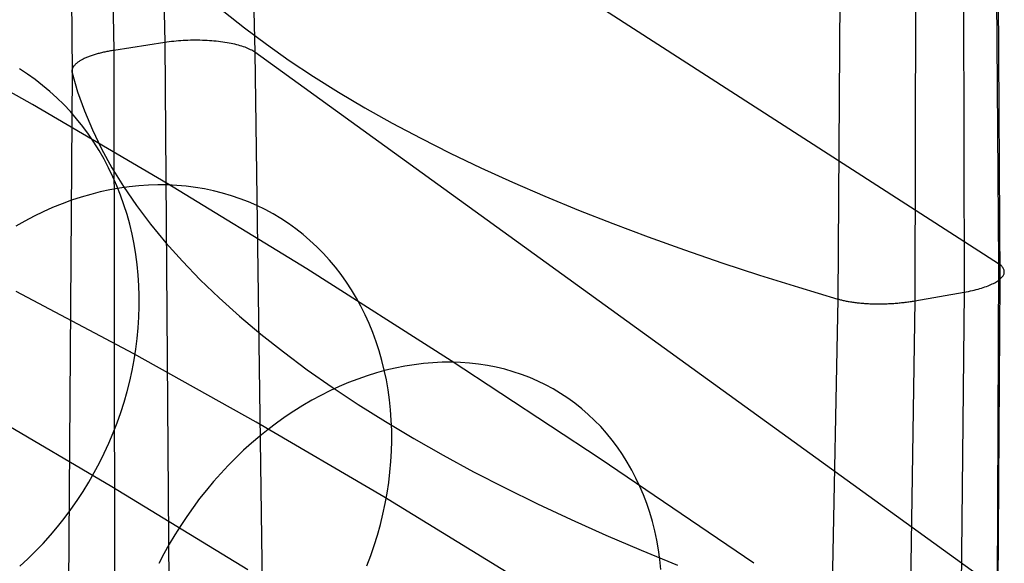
# Model space of a CAD drawing. Header units: millimetres. Extents: x 119 to 175.9, y -203.1 to -153.8.
# Tile 266 of 377: x 172.8 to 175.9, y -184.1 to -182.4. Entities that reach past the tile are written whole.
import ezdxf

# ---------------------------------------------------------------- set-up
doc = ezdxf.new("R2010")
doc.units = ezdxf.units.MM
doc.header["$MEASUREMENT"] = 0
doc.layers.add('Layer 01', color=5, linetype='Continuous', true_color=0x0000ff)
doc.layers.add('Livello 03', color=5, linetype='Continuous', true_color=0x0000ff)

msp = doc.modelspace()

# ---------------------------------------------------------------- linework, layer by layer
at = {"layer": 'Layer 01'}
for p, q in [((172.8877, -182.6441, 45.9857), (172.4853, -182.4194, 45.2296)), ((172.8715, -182.5494, 45.0053), (172.8469, -182.5333, 45.0226)), ((172.8955, -182.5666, 44.9881), (172.8715, -182.5494, 45.0053)), ((172.9189, -182.5846, 44.971), (172.8955, -182.5666, 44.9881)), ((172.9415, -182.6037, 44.9539), (172.9189, -182.5846, 44.971)), ((172.9634, -182.6236, 44.937), (172.9415, -182.6037, 44.9539)), ((172.9846, -182.6445, 44.9202), (172.9634, -182.6236, 44.937)), ((173.306, -182.8894, 46.7266), (172.8877, -182.6441, 45.9857)), ((173.005, -182.6662, 44.9035), (172.9846, -182.6445, 44.9202)), ((173.0246, -182.6888, 44.887), (173.005, -182.6662, 44.9035)), ((173.0433, -182.7123, 44.8708), (173.0246, -182.6888, 44.887)), ((173.0612, -182.7365, 44.8547), (173.0433, -182.7123, 44.8708)), ((173.0783, -182.7615, 44.8389), (173.0612, -182.7365, 44.8547)), ((173.0944, -182.7872, 44.8233), (173.0783, -182.7615, 44.8389)), ((173.1097, -182.8137, 44.808), (173.0944, -182.7872, 44.8233)), ((173.124, -182.8408, 44.7929), (173.1097, -182.8137, 44.808)), ((173.1373, -182.8686, 44.7782), (173.124, -182.8408, 44.7929)), ((173.1497, -182.8969, 44.7638), (173.1373, -182.8686, 44.7782)), ((173.1579, -182.9038, 46.8276), (173.128, -182.9092, 46.8431)), ((173.1611, -182.9259, 44.7498), (173.1497, -182.8969, 44.7638)), ((173.1878, -182.8996, 46.8117), (173.1579, -182.9038, 46.8276)), ((173.2177, -182.8964, 46.7954), (173.1878, -182.8996, 46.8117)), ((173.2474, -182.8945, 46.7788), (173.2177, -182.8964, 46.7954)), ((173.2771, -182.8936, 46.7618), (173.2474, -182.8945, 46.7788)), ((173.3065, -182.8939, 46.7446), (173.2771, -182.8936, 46.7618)), ((173.7397, -183.1549, 47.4515), (173.306, -182.8894, 46.7266)), ((173.3358, -182.8953, 46.727), (173.3065, -182.8939, 46.7446)), ((173.3648, -182.8979, 46.7093), (173.3358, -182.8953, 46.727)), ((173.3936, -182.9015, 46.6912), (173.3648, -182.8979, 46.7093)), ((173.4221, -182.9063, 46.673), (173.3936, -182.9015, 46.6912)), ((173.4502, -182.9123, 46.6546), (173.4221, -182.9063, 46.673)), ((173.0385, -182.9319, 46.8873), (173.0088, -182.9417, 46.9011)), ((173.0682, -182.9233, 46.873), (173.0385, -182.9319, 46.8873)), ((173.0981, -182.9157, 46.8583), (173.0682, -182.9233, 46.873)), ((173.128, -182.9092, 46.8431), (173.0981, -182.9157, 46.8583)), ((173.1716, -182.9554, 44.7361), (173.1611, -182.9259, 44.7498)), ((173.4779, -182.9193, 46.636), (173.4502, -182.9123, 46.6546)), ((173.5053, -182.9274, 46.6172), (173.4779, -182.9193, 46.636)), ((173.5322, -182.9367, 46.5983), (173.5053, -182.9274, 46.6172)), ((173.5586, -182.947, 46.5793), (173.5322, -182.9367, 46.5983)), ((172.95, -182.9645, 46.9274), (172.921, -182.9775, 46.9398)), ((172.9793, -182.9526, 46.9145), (172.95, -182.9645, 46.9274)), ((173.0088, -182.9417, 46.9011), (172.9793, -182.9526, 46.9145)), ((173.181, -182.9854, 44.7228), (173.1716, -182.9554, 44.7361)), ((173.5846, -182.9584, 46.5603), (173.5586, -182.947, 46.5793)), ((173.61, -182.9708, 46.5411), (173.5846, -182.9584, 46.5603)), ((172.8922, -182.9915, 46.9516), (172.8637, -183.0065, 46.963)), ((172.921, -182.9775, 46.9398), (172.8922, -182.9915, 46.9516)), ((173.1894, -183.0159, 44.7099), (173.181, -182.9854, 44.7228)), ((173.6348, -182.9843, 46.522), (173.61, -182.9708, 46.5411)), ((173.6591, -182.9988, 46.5028), (173.6348, -182.9843, 46.522)), ((173.6827, -183.0143, 46.4836), (173.6591, -182.9988, 46.5028)), ((172.8637, -183.0065, 46.963), (172.8355, -183.0225, 46.9737)), ((173.1968, -183.0468, 44.6974), (173.1894, -183.0159, 44.7099)), ((173.7056, -183.0308, 46.4645), (173.6827, -183.0143, 46.4836)), ((173.2031, -183.0781, 44.6853), (173.1968, -183.0468, 44.6974)), ((173.7279, -183.0483, 46.4454), (173.7056, -183.0308, 46.4645)), ((173.7495, -183.0667, 46.4265), (173.7279, -183.0483, 46.4454)), ((173.2084, -183.1097, 44.6737), (173.2031, -183.0781, 44.6853)), ((173.7704, -183.0861, 46.4076), (173.7495, -183.0667, 46.4265)), ((173.7905, -183.1063, 46.3888), (173.7704, -183.0861, 46.4076)), ((173.2127, -183.1417, 44.6625), (173.2084, -183.1097, 44.6737)), ((173.8098, -183.1275, 46.3702), (173.7905, -183.1063, 46.3888)), ((173.2159, -183.1739, 44.6517), (173.2127, -183.1417, 44.6625)), ((173.8283, -183.1494, 46.3517), (173.8098, -183.1275, 46.3702)), ((173.8459, -183.1723, 46.3335), (173.8283, -183.1494, 46.3517)), ((173.2181, -183.2064, 44.6415), (173.2159, -183.1739, 44.6517)), ((174.1884, -183.4403, 48.1595), (173.7397, -183.1549, 47.4515)), ((173.8628, -183.1959, 46.3155), (173.8459, -183.1723, 46.3335)), ((173.2192, -183.2391, 44.6317), (173.2181, -183.2064, 44.6415)), ((173.8787, -183.2202, 46.2977), (173.8628, -183.1959, 46.3155)), ((173.2019, -183.4185, 44.5789), (172.8365, -183.2254, 43.8496)), ((173.2192, -183.272, 44.6225), (173.2192, -183.2391, 44.6317)), ((173.8938, -183.2454, 46.2801), (173.8787, -183.2202, 46.2977)), ((173.2182, -183.305, 44.6137), (173.2192, -183.272, 44.6225)), ((173.908, -183.2712, 46.2629), (173.8938, -183.2454, 46.2801)), ((173.9212, -183.2977, 46.2459), (173.908, -183.2712, 46.2629)), ((173.2161, -183.3381, 44.6055), (173.2182, -183.305, 44.6137)), ((173.9335, -183.3249, 46.2293), (173.9212, -183.2977, 46.2459)), ((173.9449, -183.3526, 46.213), (173.9335, -183.3249, 46.2293)), ((173.2129, -183.3712, 44.5978), (173.2161, -183.3381, 44.6055)), ((173.9552, -183.381, 46.197), (173.9449, -183.3526, 46.213)), ((173.2087, -183.4043, 44.5907), (173.2129, -183.3712, 44.5978)), ((173.9646, -183.4099, 46.1815), (173.9552, -183.381, 46.197)), ((173.5828, -183.6313, 45.2947), (173.2019, -183.4185, 44.5789)), ((173.2035, -183.4374, 44.5841), (173.2087, -183.4043, 44.5907)), ((173.973, -183.4393, 46.1663), (173.9646, -183.4099, 46.1815)), ((173.1972, -183.4704, 44.5781), (173.2035, -183.4374, 44.5841)), ((173.9804, -183.4692, 46.1516), (173.973, -183.4393, 46.1663)), ((174.0439, -183.4573, 48.2648), (174.0146, -183.4631, 48.2814)), ((174.0731, -183.4526, 48.2477), (174.0439, -183.4573, 48.2648)), ((174.1022, -183.449, 48.2302), (174.0731, -183.4526, 48.2477)), ((174.1312, -183.4466, 48.2123), (174.1022, -183.449, 48.2302)), ((174.16, -183.4452, 48.1941), (174.1312, -183.4466, 48.2123)), ((174.1886, -183.445, 48.1755), (174.16, -183.4452, 48.1941)), ((174.6515, -183.7454, 48.8498), (174.1884, -183.4403, 48.1595)), ((174.2171, -183.4459, 48.1566), (174.1886, -183.445, 48.1755)), ((174.2452, -183.4479, 48.1374), (174.2171, -183.4459, 48.1566)), ((174.2731, -183.451, 48.1179), (174.2452, -183.4479, 48.1374)), ((174.3006, -183.4552, 48.0981), (174.2731, -183.451, 48.1179)), ((174.3278, -183.4605, 48.0781), (174.3006, -183.4552, 48.0981)), ((173.1899, -183.5033, 44.5726), (173.1972, -183.4704, 44.5781)), ((173.9269, -183.487, 48.3285), (173.8978, -183.4971, 48.3432)), ((173.9561, -183.478, 48.3133), (173.9269, -183.487, 48.3285)), ((173.9854, -183.47, 48.2976), (173.9561, -183.478, 48.3133)), ((173.9868, -183.4995, 46.1372), (173.9804, -183.4692, 46.1516)), ((174.0146, -183.4631, 48.2814), (173.9854, -183.47, 48.2976)), ((174.3545, -183.4669, 48.0579), (174.3278, -183.4605, 48.0781)), ((174.3809, -183.4745, 48.0376), (174.3545, -183.4669, 48.0579)), ((174.4068, -183.4831, 48.017), (174.3809, -183.4745, 48.0376)), ((174.4322, -183.4927, 47.9964), (174.4068, -183.4831, 48.017)), ((173.1815, -183.5361, 44.5677), (173.1899, -183.5033, 44.5726)), ((173.8689, -183.5083, 48.3574), (173.84, -183.5205, 48.3711)), ((173.8978, -183.4971, 48.3432), (173.8689, -183.5083, 48.3574)), ((173.9922, -183.5303, 46.1234), (173.9868, -183.4995, 46.1372)), ((174.4571, -183.5035, 47.9756), (174.4322, -183.4927, 47.9964)), ((174.4814, -183.5152, 47.9547), (174.4571, -183.5035, 47.9756)), ((174.5052, -183.528, 47.9338), (174.4814, -183.5152, 47.9547)), ((173.1721, -183.5686, 44.5634), (173.1815, -183.5361, 44.5677)), ((173.783, -183.548, 48.3967), (173.7549, -183.5632, 48.4086)), ((173.8114, -183.5338, 48.3842), (173.783, -183.548, 48.3967)), ((173.84, -183.5205, 48.3711), (173.8114, -183.5338, 48.3842)), ((173.9966, -183.5614, 46.11), (173.9922, -183.5303, 46.1234)), ((174.5283, -183.5419, 47.9129), (174.5052, -183.528, 47.9338)), ((174.5508, -183.5567, 47.8919), (174.5283, -183.5419, 47.9129)), ((173.1618, -183.6009, 44.5597), (173.1721, -183.5686, 44.5634)), ((173.727, -183.5795, 48.4199), (173.6995, -183.5966, 48.4306)), ((173.7549, -183.5632, 48.4086), (173.727, -183.5795, 48.4199)), ((173.9999, -183.5928, 46.0971), (173.9966, -183.5614, 46.11)), ((174.5727, -183.5725, 47.8709), (174.5508, -183.5567, 47.8919)), ((174.5938, -183.5893, 47.85), (174.5727, -183.5725, 47.8709)), ((172.7263, -183.5917, 45.7767), (173.1339, -183.8307, 46.4987)), ((173.1504, -183.633, 44.5565), (173.1618, -183.6009, 44.5597)), ((173.6995, -183.5966, 48.4306), (173.6724, -183.6147, 48.4407)), ((174.0022, -183.6246, 46.0847), (173.9999, -183.5928, 46.0971)), ((174.6143, -183.607, 47.8292), (174.5938, -183.5893, 47.85)), ((174.634, -183.6256, 47.8085), (174.6143, -183.607, 47.8292)), ((173.1381, -183.6647, 44.554), (173.1504, -183.633, 44.5565)), ((173.9788, -183.8634, 45.9961), (173.5828, -183.6313, 45.2947)), ((173.6456, -183.6338, 48.4501), (173.6193, -183.6537, 48.4588)), ((173.6724, -183.6147, 48.4407), (173.6456, -183.6338, 48.4501)), ((174.0034, -183.6565, 46.0728), (174.0022, -183.6246, 46.0847)), ((174.6529, -183.6451, 47.7878), (174.634, -183.6256, 47.8085)), ((173.1248, -183.6961, 44.552), (173.1381, -183.6647, 44.554)), ((173.6193, -183.6537, 48.4588), (173.5935, -183.6744, 48.4669)), ((174.0036, -183.6887, 46.0614), (174.0034, -183.6565, 46.0728)), ((174.6711, -183.6656, 47.7674), (174.6529, -183.6451, 47.7878)), ((174.6884, -183.6868, 47.747), (174.6711, -183.6656, 47.7674)), ((173.1105, -183.7271, 44.5507), (173.1248, -183.6961, 44.552)), ((173.5681, -183.6961, 48.4743), (173.5432, -183.7185, 48.4811)), ((173.5935, -183.6744, 48.4669), (173.5681, -183.6961, 48.4743)), ((174.0028, -183.7211, 46.0506), (174.0036, -183.6887, 46.0614)), ((174.7049, -183.7089, 47.7269), (174.6884, -183.6868, 47.747)), ((173.0953, -183.7577, 44.5499), (173.1105, -183.7271, 44.5507)), ((173.5432, -183.7185, 48.4811), (173.5189, -183.7417, 48.4871)), ((174.0009, -183.7536, 46.0403), (174.0028, -183.7211, 46.0506)), ((174.7206, -183.7318, 47.707), (174.7049, -183.7089, 47.7269)), ((174.7354, -183.7555, 47.6873), (174.7206, -183.7318, 47.707)), ((173.0792, -183.7878, 44.5498), (173.0953, -183.7577, 44.5499)), ((173.5189, -183.7417, 48.4871), (173.4952, -183.7657, 48.4924)), ((173.998, -183.7862, 46.0306), (174.0009, -183.7536, 46.0403)), ((175.1285, -184.0697, 49.5217), (174.6515, -183.7454, 48.8498)), ((174.7493, -183.7799, 47.6679), (174.7354, -183.7555, 47.6873)), ((173.0622, -183.8174, 44.5502), (173.0792, -183.7878, 44.5498)), ((173.4721, -183.7904, 48.4971), (173.4497, -183.8158, 48.501)), ((173.4952, -183.7657, 48.4924), (173.4721, -183.7904, 48.4971)), ((173.9941, -183.8189, 46.0215), (173.998, -183.7862, 46.0306)), ((174.7624, -183.805, 47.6488), (174.7493, -183.7799, 47.6679)), ((173.0444, -183.8465, 44.5513), (173.0622, -183.8174, 44.5502)), ((173.4497, -183.8158, 48.501), (173.4278, -183.8419, 48.5042)), ((173.9892, -183.8516, 46.013), (173.9941, -183.8189, 46.0215)), ((174.7745, -183.8308, 47.63), (174.7624, -183.805, 47.6488)), ((173.0257, -183.875, 44.5529), (173.0444, -183.8465, 44.5513)), ((173.1339, -183.8307, 46.4987), (173.5565, -184.0894, 47.205)), ((173.4278, -183.8419, 48.5042), (173.4067, -183.8686, 48.5067)), ((173.9832, -183.8843, 46.0051), (173.9892, -183.8516, 46.013)), ((174.7856, -183.8572, 47.6115), (174.7745, -183.8308, 47.63)), ((173.0061, -183.9029, 44.5552), (173.0257, -183.875, 44.5529)), ((173.4067, -183.8686, 48.5067), (173.3863, -183.8959, 48.5084)), ((173.9762, -183.9169, 45.9978), (173.9832, -183.8843, 46.0051)), ((174.3894, -184.1148, 46.6823), (173.9788, -183.8634, 45.9961)), ((174.7959, -183.8843, 47.5934), (174.7856, -183.8572, 47.6115)), ((174.8051, -183.912, 47.5757), (174.7959, -183.8843, 47.5934)), ((172.9858, -183.9302, 44.558), (173.0061, -183.9029, 44.5552)), ((173.3863, -183.8959, 48.5084), (173.3667, -183.9238, 48.5095)), ((173.9682, -183.9494, 45.9911), (173.9762, -183.9169, 45.9978)), ((174.8134, -183.9402, 47.5583), (174.8051, -183.912, 47.5757)), ((172.9647, -183.9568, 44.5614), (172.9858, -183.9302, 44.558)), ((173.3667, -183.9238, 48.5095), (173.3478, -183.9523, 48.5098)), ((174.8207, -183.9689, 47.5414), (174.8134, -183.9402, 47.5583)), ((172.9428, -183.9827, 44.5655), (172.9647, -183.9568, 44.5614)), ((173.3478, -183.9523, 48.5098), (173.3297, -183.9812, 48.5094)), ((173.9592, -183.9818, 45.985), (173.9682, -183.9494, 45.9911)), ((174.8271, -183.9981, 47.5249), (174.8207, -183.9689, 47.5414)), ((172.8969, -184.0323, 44.5752), (172.9202, -184.0079, 44.5701)), ((172.9202, -184.0079, 44.5701), (172.9428, -183.9827, 44.5655)), ((173.3297, -183.9812, 48.5094), (173.3124, -184.0106, 48.5082)), ((173.9492, -184.014, 45.9796), (173.9592, -183.9818, 45.985)), ((174.8324, -184.0278, 47.5089), (174.8271, -183.9981, 47.5249)), ((172.8729, -184.0559, 44.581), (172.8969, -184.0323, 44.5752)), ((173.3124, -184.0106, 48.5082), (173.2959, -184.0405, 48.5063)), ((173.9382, -184.0459, 45.9748), (173.9492, -184.014, 45.9796)), ((174.8367, -184.0579, 47.4933), (174.8324, -184.0278, 47.5089)), ((172.8483, -184.0787, 44.5873), (172.8729, -184.0559, 44.581)), ((173.2959, -184.0405, 48.5063), (173.2803, -184.0707, 48.5037)), ((173.9263, -184.0777, 45.9706), (173.9382, -184.0459, 45.9748)), ((174.8401, -184.0884, 47.4783), (174.8367, -184.0579, 47.4933))]:
    msp.add_line(p, q, dxfattribs=at)
at = {"layer": 'Livello 03'}
for p, q in [((173.2805, -181.6151, 49.0391), (173.2983, -182.4516, 48.6387)), ((173.1267, -181.642, 49.1019), (173.1401, -182.476, 48.7013)), ((173.556, -181.6361, 49.1442), (173.5784, -182.4819, 48.7477)), ((175.8888, -183.1389, 54.1908), (173.556, -181.6361, 49.1442)), ((173.0032, -181.7113, 49.3016), (173.0106, -182.5462, 48.9036)), ((175.881, -182.1353, 54.5044), (175.8888, -183.1389, 54.1908)), ((175.887, -182.1805, 54.6548), (175.8927, -183.1874, 54.3435)), ((175.7802, -182.2208, 54.763), (175.7822, -183.2272, 54.4525)), ((175.396, -182.2517, 54.7769), (175.3897, -183.2486, 54.464)), ((175.6306, -182.2503, 54.8258), (175.6286, -183.2541, 54.5152)), ((173.4823, -182.355, 51.3891), (173.5463, -182.4062, 51.559)), ((173.5463, -182.4062, 51.559), (173.614, -182.457, 51.7278)), ((173.3265, -182.448, 48.6297), (173.3193, -182.4488, 48.6316)), ((173.3337, -182.4473, 48.628), (173.3265, -182.448, 48.6297)), ((173.341, -182.4467, 48.6266), (173.3337, -182.4473, 48.628)), ((173.3483, -182.4461, 48.6254), (173.341, -182.4467, 48.6266)), ((173.3557, -182.4457, 48.6245), (173.3483, -182.4461, 48.6254)), ((173.3631, -182.4453, 48.6238), (173.3557, -182.4457, 48.6245)), ((173.3705, -182.4449, 48.6233), (173.3631, -182.4453, 48.6238)), ((173.378, -182.4447, 48.6231), (173.3705, -182.4449, 48.6233)), ((173.3854, -182.4446, 48.6232), (173.378, -182.4447, 48.6231)), ((173.3929, -182.4445, 48.6235), (173.3854, -182.4446, 48.6232)), ((173.4003, -182.4445, 48.624), (173.3929, -182.4445, 48.6235)), ((173.4077, -182.4446, 48.6248), (173.4003, -182.4445, 48.624)), ((173.4151, -182.4448, 48.6258), (173.4077, -182.4446, 48.6248)), ((173.4225, -182.4451, 48.6271), (173.4151, -182.4448, 48.6258)), ((173.4297, -182.4454, 48.6286), (173.4225, -182.4451, 48.6271)), ((173.437, -182.4458, 48.6304), (173.4297, -182.4454, 48.6286)), ((173.4441, -182.4464, 48.6324), (173.437, -182.4458, 48.6304)), ((173.4512, -182.4469, 48.6346), (173.4441, -182.4464, 48.6324)), ((173.4582, -182.4476, 48.637), (173.4512, -182.4469, 48.6346)), ((173.4651, -182.4484, 48.6397), (173.4582, -182.4476, 48.637)), ((173.472, -182.4492, 48.6426), (173.4651, -182.4484, 48.6397)), ((173.1222, -182.479, 48.7094), (173.1187, -182.4797, 48.7112)), ((173.1258, -182.4784, 48.7076), (173.1222, -182.479, 48.7094)), ((173.1293, -182.4777, 48.7059), (173.1258, -182.4784, 48.7076)), ((173.1329, -182.4771, 48.7043), (173.1293, -182.4777, 48.7059)), ((173.1365, -182.4765, 48.7028), (173.1329, -182.4771, 48.7043)), ((173.1401, -182.476, 48.7013), (173.1365, -182.4765, 48.7028)), ((173.2983, -182.4516, 48.6387), (173.1401, -182.476, 48.7013)), ((173.1401, -182.476, 48.7013), (173.1421, -184.153, 47.9217)), ((173.3052, -182.4506, 48.6361), (173.2983, -182.4516, 48.6387)), ((173.2983, -182.4516, 48.6387), (173.3109, -184.1345, 47.8589)), ((173.3122, -182.4497, 48.6337), (173.3052, -182.4506, 48.6361)), ((173.3193, -182.4488, 48.6316), (173.3122, -182.4497, 48.6337)), ((173.4787, -182.4501, 48.6458), (173.472, -182.4492, 48.6426)), ((173.4852, -182.4511, 48.6491), (173.4787, -182.4501, 48.6458)), ((173.4917, -182.4521, 48.6527), (173.4852, -182.4511, 48.6491)), ((173.498, -182.4532, 48.6565), (173.4917, -182.4521, 48.6527)), ((173.5042, -182.4544, 48.6605), (173.498, -182.4532, 48.6565)), ((173.5102, -182.4557, 48.6647), (173.5042, -182.4544, 48.6605)), ((173.5161, -182.457, 48.6691), (173.5102, -182.4557, 48.6647)), ((173.5218, -182.4584, 48.6736), (173.5161, -182.457, 48.6691)), ((173.5274, -182.4599, 48.6784), (173.5218, -182.4584, 48.6736)), ((173.5327, -182.4614, 48.6834), (173.5274, -182.4599, 48.6784)), ((173.5379, -182.463, 48.6885), (173.5327, -182.4614, 48.6834)), ((173.5429, -182.4647, 48.6937), (173.5379, -182.463, 48.6885)), ((173.5477, -182.4664, 48.6992), (173.5429, -182.4647, 48.6937)), ((173.5523, -182.4681, 48.7048), (173.5477, -182.4664, 48.6992)), ((173.5567, -182.47, 48.7105), (173.5523, -182.4681, 48.7048)), ((173.5609, -182.4718, 48.7164), (173.5567, -182.47, 48.7105)), ((173.5648, -182.4738, 48.7224), (173.5609, -182.4718, 48.7164)), ((173.5685, -182.4757, 48.7286), (173.5648, -182.4738, 48.7224)), ((173.5721, -182.4777, 48.7348), (173.5685, -182.4757, 48.7286)), ((173.5753, -182.4798, 48.7412), (173.5721, -182.4777, 48.7348)), ((173.614, -182.457, 51.7278), (173.6852, -182.5072, 51.8954)), ((173.0344, -182.5089, 48.793), (173.0324, -182.5101, 48.7967)), ((173.0364, -182.5076, 48.7895), (173.0344, -182.5089, 48.793)), ((173.0385, -182.5064, 48.7859), (173.0364, -182.5076, 48.7895)), ((173.0407, -182.5052, 48.7824), (173.0385, -182.5064, 48.7859)), ((173.043, -182.504, 48.7789), (173.0407, -182.5052, 48.7824)), ((173.0453, -182.5028, 48.7755), (173.043, -182.504, 48.7789)), ((173.0478, -182.5016, 48.7721), (173.0453, -182.5028, 48.7755)), ((173.0503, -182.5004, 48.7688), (173.0478, -182.5016, 48.7721)), ((173.0528, -182.4993, 48.7655), (173.0503, -182.5004, 48.7688)), ((173.0554, -182.4981, 48.7623), (173.0528, -182.4993, 48.7655)), ((173.0581, -182.497, 48.7591), (173.0554, -182.4981, 48.7623)), ((173.0609, -182.4959, 48.756), (173.0581, -182.497, 48.7591)), ((173.0637, -182.4949, 48.753), (173.0609, -182.4959, 48.756)), ((173.0665, -182.4938, 48.75), (173.0637, -182.4949, 48.753)), ((173.0695, -182.4928, 48.747), (173.0665, -182.4938, 48.75)), ((173.0725, -182.4917, 48.7442), (173.0695, -182.4928, 48.747)), ((173.0755, -182.4907, 48.7414), (173.0725, -182.4917, 48.7442)), ((173.0786, -182.4898, 48.7386), (173.0755, -182.4907, 48.7414)), ((173.0817, -182.4888, 48.736), (173.0786, -182.4898, 48.7386)), ((173.0849, -182.4879, 48.7334), (173.0817, -182.4888, 48.736)), ((173.0881, -182.4869, 48.7308), (173.0849, -182.4879, 48.7334)), ((173.0914, -182.486, 48.7284), (173.0881, -182.4869, 48.7308)), ((173.0947, -182.4852, 48.726), (173.0914, -182.486, 48.7284)), ((173.098, -182.4843, 48.7236), (173.0947, -182.4852, 48.726)), ((173.1014, -182.4835, 48.7214), (173.098, -182.4843, 48.7236)), ((173.1048, -182.4827, 48.7192), (173.1014, -182.4835, 48.7214)), ((173.1082, -182.4819, 48.7171), (173.1048, -182.4827, 48.7192)), ((173.1117, -182.4812, 48.7151), (173.1082, -182.4819, 48.7171)), ((173.1152, -182.4804, 48.7131), (173.1117, -182.4812, 48.7151)), ((173.1187, -182.4797, 48.7112), (173.1152, -182.4804, 48.7131)), ((173.5784, -182.4819, 48.7477), (173.5753, -182.4798, 48.7412)), ((173.5784, -182.4819, 48.7477), (173.6019, -184.1843, 47.9776)), ((175.8845, -184.1486, 53.8986), (173.5784, -182.4819, 48.7477)), ((173.6852, -182.5072, 51.8954), (173.76, -182.5568, 52.0617)), ((173.01, -182.5387, 48.881), (173.0099, -182.54, 48.8848)), ((173.0099, -182.54, 48.8848), (173.0099, -182.5412, 48.8886)), ((173.0101, -182.5374, 48.8771), (173.01, -182.5387, 48.881)), ((173.0104, -182.5361, 48.8733), (173.0101, -182.5374, 48.8771)), ((173.0107, -182.5348, 48.8694), (173.0104, -182.5361, 48.8733)), ((173.0111, -182.5335, 48.8656), (173.0107, -182.5348, 48.8694)), ((173.0116, -182.5322, 48.8617), (173.0111, -182.5335, 48.8656)), ((173.0121, -182.5309, 48.8578), (173.0116, -182.5322, 48.8617)), ((173.0128, -182.5296, 48.8539), (173.0121, -182.5309, 48.8578)), ((173.0135, -182.5283, 48.85), (173.0128, -182.5296, 48.8539)), ((173.0143, -182.527, 48.8461), (173.0135, -182.5283, 48.85)), ((173.0152, -182.5257, 48.8422), (173.0143, -182.527, 48.8461)), ((173.0162, -182.5243, 48.8383), (173.0152, -182.5257, 48.8422)), ((173.0172, -182.523, 48.8345), (173.0162, -182.5243, 48.8383)), ((173.0184, -182.5217, 48.8306), (173.0172, -182.523, 48.8345)), ((173.0196, -182.5204, 48.8267), (173.0184, -182.5217, 48.8306)), ((173.0209, -182.5191, 48.8229), (173.0196, -182.5204, 48.8267)), ((173.0223, -182.5178, 48.8191), (173.0209, -182.5191, 48.8229)), ((173.0238, -182.5165, 48.8153), (173.0223, -182.5178, 48.8191)), ((173.0253, -182.5152, 48.8115), (173.0238, -182.5165, 48.8153)), ((173.027, -182.5139, 48.8078), (173.0253, -182.5152, 48.8115)), ((173.0287, -182.5126, 48.804), (173.027, -182.5139, 48.8078)), ((173.0305, -182.5114, 48.8003), (173.0287, -182.5126, 48.804)), ((173.0324, -182.5101, 48.7967), (173.0305, -182.5114, 48.8003)), ((173.0106, -182.5462, 48.9036), (172.9984, -184.2248, 48.1306)), ((173.0099, -182.5412, 48.8886), (173.0099, -182.5425, 48.8924)), ((173.0099, -182.5425, 48.8924), (173.0101, -182.5438, 48.8962)), ((173.0101, -182.5438, 48.8962), (173.0103, -182.545, 48.8999)), ((173.0103, -182.545, 48.8999), (173.0106, -182.5462, 48.9036)), ((173.0106, -182.5462, 48.9036), (173.0277, -182.6052, 49.0817)), ((173.76, -182.5568, 52.0617), (173.8383, -182.6058, 52.2266)), ((173.0277, -182.6052, 49.0817), (173.0486, -182.6642, 49.26)), ((173.8383, -182.6058, 52.2266), (173.92, -182.6541, 52.3899)), ((173.92, -182.6541, 52.3899), (174.0051, -182.7018, 52.5515)), ((173.0486, -182.6642, 49.26), (173.0733, -182.7231, 49.4384)), ((173.0733, -182.7231, 49.4384), (173.1018, -182.782, 49.6168)), ((174.0051, -182.7018, 52.5515), (174.0936, -182.7488, 52.7115)), ((174.0936, -182.7488, 52.7115), (174.1853, -182.795, 52.8696)), ((173.1018, -182.782, 49.6168), (173.1341, -182.8407, 49.7951)), ((174.1853, -182.795, 52.8696), (174.2803, -182.8405, 53.0258)), ((173.1341, -182.8407, 49.7951), (173.1703, -182.8993, 49.9732)), ((174.2803, -182.8405, 53.0258), (174.3784, -182.8852, 53.1799)), ((173.1703, -182.8993, 49.9732), (173.2103, -182.9577, 50.1509)), ((174.3784, -182.8852, 53.1799), (174.4796, -182.9291, 53.332)), ((174.4796, -182.9291, 53.332), (174.5837, -182.9721, 53.4819)), ((173.2103, -182.9577, 50.1509), (173.2542, -183.0158, 50.3282)), ((174.5837, -182.9721, 53.4819), (174.6908, -183.0143, 53.6296)), ((173.2542, -183.0158, 50.3282), (173.3018, -183.0737, 50.5049)), ((174.6908, -183.0143, 53.6296), (174.8007, -183.0557, 53.7749)), ((174.8007, -183.0557, 53.7749), (174.9134, -183.0961, 53.9178)), ((173.3018, -183.0737, 50.5049), (173.3533, -183.1312, 50.6809)), ((174.9134, -183.0961, 53.9178), (175.0287, -183.1356, 54.0583)), ((173.3533, -183.1312, 50.6809), (173.4086, -183.1884, 50.8562)), ((175.0287, -183.1356, 54.0583), (175.1466, -183.1742, 54.1961)), ((175.8888, -183.1389, 54.1908), (175.8845, -184.1486, 53.8986)), ((175.8916, -183.1408, 54.1971), (175.8888, -183.1389, 54.1908)), ((175.8941, -183.1427, 54.2035), (175.8916, -183.1408, 54.1971)), ((175.8965, -183.1447, 54.21), (175.8941, -183.1427, 54.2035)), ((175.8986, -183.1466, 54.2165), (175.8965, -183.1447, 54.21)), ((175.9004, -183.1487, 54.2231), (175.8986, -183.1466, 54.2165)), ((175.9021, -183.1507, 54.2298), (175.9004, -183.1487, 54.2231)), ((175.9034, -183.1528, 54.2365), (175.9021, -183.1507, 54.2298)), ((175.1466, -183.1742, 54.1961), (175.2669, -183.2119, 54.3314)), ((175.8974, -183.1831, 54.3307), (175.8994, -183.1809, 54.3242)), ((175.8994, -183.1809, 54.3242), (175.9012, -183.1787, 54.3176)), ((175.9012, -183.1787, 54.3176), (175.9027, -183.1766, 54.3109)), ((175.9027, -183.1766, 54.3109), (175.904, -183.1744, 54.3043)), ((175.9046, -183.1549, 54.2432), (175.9034, -183.1528, 54.2365)), ((175.904, -183.1744, 54.3043), (175.905, -183.1722, 54.2975)), ((175.9055, -183.157, 54.25), (175.9046, -183.1549, 54.2432)), ((175.905, -183.1722, 54.2975), (175.9058, -183.17, 54.2908)), ((175.9062, -183.1591, 54.2568), (175.9055, -183.157, 54.25)), ((175.9058, -183.17, 54.2908), (175.9064, -183.1678, 54.284)), ((175.9066, -183.1613, 54.2636), (175.9062, -183.1591, 54.2568)), ((175.9064, -183.1678, 54.284), (175.9067, -183.1656, 54.2772)), ((175.9068, -183.1635, 54.2704), (175.9066, -183.1613, 54.2636)), ((175.9067, -183.1656, 54.2772), (175.9068, -183.1635, 54.2704)), ((173.4086, -183.1884, 50.8562), (173.4676, -183.2453, 51.0305)), ((175.2669, -183.2119, 54.3314), (175.3897, -183.2486, 54.464)), ((175.8361, -183.2144, 54.4203), (175.8414, -183.2127, 54.4157)), ((175.8414, -183.2127, 54.4157), (175.8465, -183.211, 54.4111)), ((175.8465, -183.211, 54.4111), (175.8514, -183.2092, 54.4062)), ((175.8514, -183.2092, 54.4062), (175.8562, -183.2074, 54.4012)), ((175.8562, -183.2074, 54.4012), (175.8608, -183.2056, 54.396)), ((175.8608, -183.2056, 54.396), (175.8651, -183.2037, 54.3907)), ((175.8651, -183.2037, 54.3907), (175.8693, -183.2017, 54.3852)), ((175.8693, -183.2017, 54.3852), (175.8733, -183.1998, 54.3796)), ((175.8733, -183.1998, 54.3796), (175.8771, -183.1978, 54.3738)), ((175.8771, -183.1978, 54.3738), (175.8806, -183.1957, 54.368)), ((175.8806, -183.1957, 54.368), (175.884, -183.1937, 54.362)), ((175.884, -183.1937, 54.362), (175.8871, -183.1916, 54.3559)), ((175.8927, -183.1874, 54.3435), (175.8861, -184.2004, 54.0539)), ((175.8871, -183.1916, 54.3559), (175.89, -183.1895, 54.3498)), ((175.89, -183.1895, 54.3498), (175.8927, -183.1874, 54.3435)), ((175.8927, -183.1874, 54.3435), (175.8952, -183.1852, 54.3371)), ((175.8952, -183.1852, 54.3371), (175.8974, -183.1831, 54.3307)), ((175.6286, -183.2541, 54.5152), (175.7822, -183.2272, 54.4525)), ((175.7822, -183.2272, 54.4525), (175.7714, -184.2396, 54.164)), ((175.7822, -183.2272, 54.4525), (175.7887, -183.226, 54.4497)), ((175.7887, -183.226, 54.4497), (175.7951, -183.2247, 54.4468)), ((175.7951, -183.2247, 54.4468), (175.8013, -183.2234, 54.4436)), ((175.8013, -183.2234, 54.4436), (175.8075, -183.2221, 54.4402)), ((175.8075, -183.2221, 54.4402), (175.8135, -183.2207, 54.4366)), ((175.8135, -183.2207, 54.4366), (175.8194, -183.2192, 54.4328)), ((175.8194, -183.2192, 54.4328), (175.8251, -183.2176, 54.4288)), ((175.8251, -183.2176, 54.4288), (175.8307, -183.2161, 54.4246)), ((175.8307, -183.2161, 54.4246), (175.8361, -183.2144, 54.4203)), ((173.4676, -183.2453, 51.0305), (173.5305, -183.3017, 51.2039)), ((175.3897, -183.2486, 54.464), (175.3698, -184.2513, 54.1727)), ((175.3897, -183.2486, 54.464), (175.3923, -183.2494, 54.4667)), ((175.3923, -183.2494, 54.4667), (175.395, -183.2501, 54.4694)), ((175.395, -183.2501, 54.4694), (175.3977, -183.2508, 54.4721)), ((175.3977, -183.2508, 54.4721), (175.4005, -183.2515, 54.4747)), ((175.4005, -183.2515, 54.4747), (175.4034, -183.2522, 54.4773)), ((175.4034, -183.2522, 54.4773), (175.4063, -183.2529, 54.4798)), ((175.4063, -183.2529, 54.4798), (175.4093, -183.2535, 54.4823)), ((175.4093, -183.2535, 54.4823), (175.4123, -183.2542, 54.4848)), ((175.4123, -183.2542, 54.4848), (175.4155, -183.2548, 54.4872)), ((175.4155, -183.2548, 54.4872), (175.4186, -183.2554, 54.4895)), ((175.4186, -183.2554, 54.4895), (175.4219, -183.256, 54.4918)), ((175.4219, -183.256, 54.4918), (175.4252, -183.2566, 54.4941)), ((175.4252, -183.2566, 54.4941), (175.4285, -183.2571, 54.4963)), ((175.4285, -183.2571, 54.4963), (175.432, -183.2577, 54.4985)), ((175.432, -183.2577, 54.4985), (175.4354, -183.2582, 54.5006)), ((175.4354, -183.2582, 54.5006), (175.4389, -183.2587, 54.5026)), ((175.4389, -183.2587, 54.5026), (175.4425, -183.2592, 54.5046)), ((175.4425, -183.2592, 54.5046), (175.4461, -183.2596, 54.5065)), ((175.4461, -183.2596, 54.5065), (175.4498, -183.26, 54.5084)), ((175.4498, -183.26, 54.5084), (175.4535, -183.2604, 54.5102)), ((175.4535, -183.2604, 54.5102), (175.4573, -183.2608, 54.5119)), ((175.4573, -183.2608, 54.5119), (175.4611, -183.2612, 54.5136)), ((175.4611, -183.2612, 54.5136), (175.4649, -183.2615, 54.5152)), ((175.4649, -183.2615, 54.5152), (175.4688, -183.2618, 54.5167)), ((175.4688, -183.2618, 54.5167), (175.4727, -183.2621, 54.5182)), ((175.4727, -183.2621, 54.5182), (175.4767, -183.2624, 54.5196)), ((175.4767, -183.2624, 54.5196), (175.4807, -183.2626, 54.5209)), ((175.4807, -183.2626, 54.5209), (175.4847, -183.2628, 54.5221)), ((175.4847, -183.2628, 54.5221), (175.4887, -183.263, 54.5233)), ((175.4887, -183.263, 54.5233), (175.4928, -183.2632, 54.5243)), ((175.4928, -183.2632, 54.5243), (175.4969, -183.2633, 54.5253)), ((175.4969, -183.2633, 54.5253), (175.501, -183.2634, 54.5263)), ((175.501, -183.2634, 54.5263), (175.5052, -183.2635, 54.5271)), ((175.5052, -183.2635, 54.5271), (175.5093, -183.2635, 54.5279)), ((175.5093, -183.2635, 54.5279), (175.5135, -183.2636, 54.5285)), ((175.5135, -183.2636, 54.5285), (175.5176, -183.2636, 54.5292)), ((175.5176, -183.2636, 54.5292), (175.5218, -183.2636, 54.5297)), ((175.5218, -183.2636, 54.5297), (175.526, -183.2635, 54.5301)), ((175.526, -183.2635, 54.5301), (175.5302, -183.2634, 54.5305)), ((175.5302, -183.2634, 54.5305), (175.5343, -183.2633, 54.5308)), ((175.5343, -183.2633, 54.5308), (175.5385, -183.2632, 54.531)), ((175.5385, -183.2632, 54.531), (175.5427, -183.2631, 54.5311)), ((175.5427, -183.2631, 54.5311), (175.5469, -183.2629, 54.5311)), ((175.5469, -183.2629, 54.5311), (175.551, -183.2627, 54.5311)), ((175.551, -183.2627, 54.5311), (175.5551, -183.2625, 54.531)), ((175.5551, -183.2625, 54.531), (175.5593, -183.2622, 54.5308)), ((175.5593, -183.2622, 54.5308), (175.5634, -183.2619, 54.5305)), ((175.5634, -183.2619, 54.5305), (175.5675, -183.2616, 54.5302)), ((175.5675, -183.2616, 54.5302), (175.5715, -183.2613, 54.5297)), ((175.5715, -183.2613, 54.5297), (175.5756, -183.261, 54.5293)), ((175.5756, -183.261, 54.5293), (175.5796, -183.2606, 54.5287)), ((175.5796, -183.2606, 54.5287), (175.5836, -183.2602, 54.528)), ((175.5836, -183.2602, 54.528), (175.5876, -183.2598, 54.5273)), ((175.5876, -183.2598, 54.5273), (175.5915, -183.2594, 54.5266)), ((175.5915, -183.2594, 54.5266), (175.5954, -183.2589, 54.5257)), ((175.5954, -183.2589, 54.5257), (175.5992, -183.2585, 54.5248)), ((175.5992, -183.2585, 54.5248), (175.603, -183.258, 54.5238)), ((175.603, -183.258, 54.5238), (175.6068, -183.2575, 54.5228)), ((175.6068, -183.2575, 54.5228), (175.6106, -183.257, 54.5216)), ((175.6106, -183.257, 54.5216), (175.6143, -183.2564, 54.5205)), ((175.6286, -183.2541, 54.5152), (175.6133, -184.2639, 54.2266)), ((175.6143, -183.2564, 54.5205), (175.6179, -183.2559, 54.5192)), ((175.6179, -183.2559, 54.5192), (175.6215, -183.2553, 54.518)), ((175.6215, -183.2553, 54.518), (175.6251, -183.2547, 54.5166)), ((175.6251, -183.2547, 54.5166), (175.6286, -183.2541, 54.5152)), ((173.5305, -183.3017, 51.2039), (173.597, -183.3576, 51.3761)), ((173.597, -183.3576, 51.3761), (173.6672, -183.4131, 51.5471)), ((173.6672, -183.4131, 51.5471), (173.7411, -183.4681, 51.7168)), ((173.7411, -183.4681, 51.7168), (173.8185, -183.5225, 51.8851)), ((173.8185, -183.5225, 51.8851), (173.8995, -183.5763, 52.0518)), ((173.8995, -183.5763, 52.0518), (173.984, -183.6295, 52.2169)), ((173.984, -183.6295, 52.2169), (174.072, -183.682, 52.3802)), ((174.072, -183.682, 52.3802), (174.1633, -183.7339, 52.5418)), ((174.1633, -183.7339, 52.5418), (174.258, -183.785, 52.7014)), ((174.258, -183.785, 52.7014), (174.3558, -183.8354, 52.8589)), ((174.3558, -183.8354, 52.8589), (174.4569, -183.885, 53.0144)), ((174.4569, -183.885, 53.0144), (174.5611, -183.9338, 53.1677)), ((174.5611, -183.9338, 53.1677), (174.6682, -183.9818, 53.3187)), ((174.6682, -183.9818, 53.3187), (174.7783, -184.029, 53.4673)), ((174.7783, -184.029, 53.4673), (174.8913, -184.0753, 53.6135))]:
    msp.add_line(p, q, dxfattribs=at)

doc.saveas('drawing.dxf')
